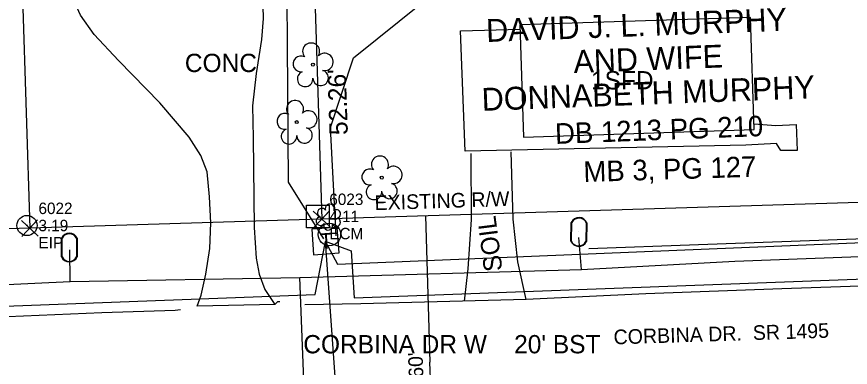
# Model space of a CAD drawing. Extents: x 3040896 to 3051146, y 687568 to 732976.
# Drawn here: x 3050117.3 to 3050299.5, y 692742.3 to 692819 of the extents above; entities that cross this region are included whole.
import ezdxf

# ---------------------------------------------------------------- set-up
doc = ezdxf.new("R2010")
doc.units = 0
for name, color, linetype in [('Exist Building', 7, 'Continuous'), ('Exist Building Text', 7, 'Continuous'), ('Exist Other Culture Area Outline', 7, 'Continuous'), ('Exist Other Culture Fence Line', 7, 'Continuous'), ('Exist Property Corner CELL', 7, 'Continuous'), ('Exist Property Deed Book Text', 7, 'Continuous'), ('Exist Property Iron Pin CELL', 7, 'Continuous'), ('Exist Property Line', 7, 'Continuous'), ('Exist Property Line Text', 7, 'Continuous'), ('Exist Property Owner Text', 7, 'Continuous'), ('Exist Right of Way Line', 7, 'Continuous'), ('Exist Right of Way Line Text', 7, 'Continuous'), ('Exist Right of Way Width CELL', 7, 'Continuous'), ('Exist Roads Change in Surface', 7, 'Continuous'), ('Exist Roads EOP', 7, 'Continuous'), ('Exist Roads EOP Other', 7, 'Continuous'), ('Exist Roads EOP Other Text', 7, 'Continuous'), ('Exist Roads Soil', 7, 'Continuous'), ('Exist Roads Soil Text', 7, 'Continuous'), ('Exist Utilities Other Pole CELL', 7, 'Continuous'), ('Exist Utilities Power UG Cable', 7, 'Continuous'), ('Exist Utilities Power UG Cable SUE', 7, 'Continuous'), ('Exist Utilities Telephone Pedestal CELL', 7, 'Continuous'), ('Exist Utilities Telephone UG Cable', 7, 'Continuous'), ('Exist Utilities Water Meter CELL', 7, 'Continuous'), ('Exist Utilities Water UG Line SUE', 7, 'Continuous'), ('Exist Vegetation Shrub CELL', 7, 'Continuous'), ('Exist Vegetation Tree CELL', 7, 'Continuous'), ('Scratch_Level_1', 7, 'Continuous')]:
    doc.layers.add(name, color=color, linetype=linetype)

# ---------------------------------------------------------------- blocks, each defined once
blk = doc.blocks.new('EXIST PROPERTY IRON PIN')
at = {"layer": 'Exist Property Iron Pin CELL'}
for radius in [0.0441, 0.00141]:
    blk.add_circle((0, 0), radius, dxfattribs=at)

msp = doc.modelspace()

# ---------------------------------------------------------------- linework, layer by layer
at = {"layer": 'Exist Building'}
msp.add_lwpolyline([(3050228.09, 692792.61), (3050278.48, 692794.28), (3050277.67, 692818.8), (3050227.28, 692817.14)], close=True, dxfattribs=at)
at = {"layer": 'Exist Other Culture Area Outline'}
msp.add_lwpolyline([(3050278.44, 692795.53), (3050283.21, 692795.17), (3050287.67, 692795.37), (3050287.85, 692789.71), (3050284.26, 692789.67), (3050283.37, 692791.25), (3050276.64, 692790.89), (3050215.34, 692789.55), (3050214.3, 692815.89), (3050227.31, 692816.2)], dxfattribs=at)
at = {"layer": 'Exist Other Culture Fence Line'}
msp.add_lwpolyline([(3050360.01, 692772.31), (3050308.74, 692770.63), (3050266.31, 692769.08), (3050242.32, 692768.23)], dxfattribs=at)
at = {"layer": 'Exist Property Corner CELL'}
for p, q in [((3050183.98, 692774.71), (3050183.98, 692774.71)), ((3050120.2, 692772.71), (3050120.2, 692772.71))]:
    msp.add_line(p, q, dxfattribs=at)
for points in [[(3050182.15, 692776.42), (3050185.8, 692773), (3050183.98, 692774.71), (3050185.69, 692776.53), (3050182.26, 692772.88)], [(3050118.38, 692774.42), (3050122.02, 692771), (3050120.2, 692772.71), (3050121.91, 692774.53), (3050118.49, 692770.89)]]:
    msp.add_lwpolyline(points, dxfattribs=at)
at = {"layer": 'Exist Property Line'}
for p, q in [((3050115.29, 692929.49), (3050120.2, 692772.71)), ((3050182.34, 692826.95), (3050183.98, 692774.71))]:
    msp.add_line(p, q, dxfattribs=at)
at = {"layer": 'Exist Right of Way Line'}
msp.add_line((3050376.47, 692780.71), (3049418.57, 692750.74), dxfattribs=at)
at = {"layer": 'Exist Right of Way Width CELL'}
for p in [(3050206.63, 692775.4), (3050208.51, 692715.43)]:
    msp.add_line(p, (3050207.63, 692743.41), dxfattribs=at)
at = {"layer": 'Exist Roads Change in Surface'}
msp.add_lwpolyline([(3050174.84, 692756.61), (3050174.32, 692756.63), (3050173.72, 692756.01), (3050156.85, 692755.64)], dxfattribs=at)
at = {"layer": 'Exist Roads EOP'}
for points in [[(3050406.66, 692905.52), (3050406.95, 692901.68), (3050407.6, 692883.69), (3050409.18, 692843.23), (3050410.78, 692807.22), (3050411.43, 692782.79), (3050410.96, 692777.82), (3050410.15, 692774.77), (3050408.59, 692771.61), (3050406.35, 692768.4), (3050403.49, 692765.99), (3050401.26, 692764.47), (3050398.42, 692763.21), (3050394.9, 692762.24), (3050388.09, 692761.38), (3050374.38, 692761.22), (3050344.44, 692761.4), (3050337.88, 692761.26), (3050284.49, 692759.47), (3050254.78, 692758.33), (3050228.66, 692757.15), (3050192.53, 692756.15), (3050180.3, 692755.97)], [(3050153.16, 692754.84), (3050151.93, 692754.71), (3050135.98, 692754.2), (3050108.47, 692753.05), (3050077.07, 692752.08), (3050050.36, 692751.13)]]:
    msp.add_lwpolyline(points, dxfattribs=at)
at = {"layer": 'Exist Roads EOP Other'}
for points in [[(3050170.59, 692837.38), (3050171.01, 692823.91), (3050171.17, 692818.53), (3050170.82, 692813.98), (3050169.66, 692806.53), (3050168.85, 692799.43), (3050168.97, 692792.48), (3050169.2, 692772.84), (3050169.63, 692766.15), (3050170.34, 692762.69), (3050171.59, 692759.3), (3050173.72, 692756.01)], [(3050156.78, 692755.64), (3050157.63, 692758.05), (3050158.65, 692762.67), (3050159.57, 692768.3), (3050159.73, 692773.9), (3050159.46, 692779.59), (3050158.95, 692785.05), (3050157.59, 692788.58), (3050154.99, 692792.63), (3050148.64, 692800.13), (3050139.55, 692809.35), (3050134.3, 692815.02), (3050131.29, 692819.3), (3050129.92, 692822.31), (3050129.31, 692824.39), (3050128.93, 692828.99), (3050129.17, 692836.31)]]:
    msp.add_lwpolyline(points, dxfattribs=at)
at = {"layer": 'Exist Roads Soil'}
for points in [[(3050216.59, 692789.03), (3050216.61, 692774.58), (3050215.89, 692763.86), (3050215.12, 692756.77)], [(3050228.66, 692757.15), (3050226.82, 692765.33), (3050225.81, 692774.67), (3050225.34, 692789.39)]]:
    msp.add_lwpolyline(points, dxfattribs=at)
at = {"layer": 'Exist Utilities Other Pole CELL'}
msp.add_circle((3050185.66, 692771.32), 2.46, dxfattribs=at)
at = {"layer": 'Exist Utilities Power UG Cable'}
msp.add_lwpolyline([(3050185.87, 692794.75), (3050190.89, 692809.94), (3050206.06, 692822.13)], dxfattribs=at)
at = {"layer": 'Exist Utilities Power UG Cable SUE'}
msp.add_line((3050187.13, 692771.06), (3050185.87, 692794.75), dxfattribs=at)
msp.add_lwpolyline([(3050184.46, 692770.37), (3050176.69, 692782.78), (3050176.24, 692853.08)], dxfattribs=at)
at = {"layer": 'Exist Utilities Telephone Pedestal CELL'}
msp.add_line((3050184.73, 692769.91), (3050184.73, 692769.91), dxfattribs=at)
msp.add_lwpolyline([(3050182.21, 692766.9), (3050187.79, 692767.3), (3050187.39, 692772.88), (3050181.81, 692772.48), (3050182.21, 692766.9)], dxfattribs=at)
at = {"layer": 'Exist Utilities Telephone UG Cable'}
for points in [[(3050184.73, 692769.91), (3050190.43, 692767.78), (3050191.08, 692757.45), (3050322.32, 692762.36), (3050403.28, 692766.8), (3050403.28, 692784.34), (3050454.86, 692785.82), (3050459.99, 692782.47)], [(3050184.73, 692769.91), (3050187.45, 692764.83), (3050383.4, 692772.93), (3050456.22, 692776.73), (3050460.21, 692782.71)], [(3049614.79, 692753.61), (3049615.51, 692741.49), (3049748.91, 692744.34), (3049751.9, 692751.57), (3049754.38, 692743.94), (3050009.3, 692751.55), (3050011, 692763.16), (3050014.06, 692751.87), (3050182.53, 692758.21), (3050184.78, 692769.8)], [(3050220.23, 692599.76), (3050217.38, 692681.56), (3050191.22, 692680.13), (3050184.78, 692769.8)]]:
    msp.add_lwpolyline(points, dxfattribs=at)
at = {"layer": 'Exist Utilities Water Meter CELL'}
for p, q in [((3050240.16, 692771.88), (3050240.16, 692771.88)), ((3050128.84, 692768.47), (3050128.84, 692768.47))]:
    msp.add_line(p, q, dxfattribs=at)
for points in [[(3050238.41, 692769.88), (3050238.51, 692773.98)], [(3050238.55, 692769.88), (3050238.65, 692773.98)], [(3050241.77, 692773.88), (3050241.67, 692769.8)], [(3050241.91, 692773.87), (3050241.81, 692769.8)], [(3050127.14, 692766.44), (3050127.14, 692770.54)], [(3050127.28, 692766.44), (3050127.28, 692770.54)], [(3050130.41, 692770.51), (3050130.41, 692766.44)], [(3050130.54, 692770.51), (3050130.54, 692766.44)]]:
    msp.add_lwpolyline(points, dxfattribs=at)
for centre, radius, start, end in [((3050240.19, 692773.19), 1.86, 21.7809, 154.5822), ((3050240.19, 692773.17), 1.73, 23.9038, 152.3852), ((3050128.84, 692769.78), 1.86, 23.178, 155.9794), ((3050128.84, 692769.77), 1.73, 25.3009, 153.7824), ((3050240.13, 692770.59), 1.86, 202.2511, 334.9112), ((3050240.13, 692770.57), 1.73, 203.73, 333.4756), ((3050128.84, 692767.18), 1.86, 203.6483, 336.3084), ((3050128.84, 692767.17), 1.73, 205.1272, 334.8728)]:
    msp.add_arc(centre, radius, start, end, dxfattribs=at)
at = {"layer": 'Exist Utilities Water UG Line SUE'}
for points in [[(3050240.75, 692763.65), (3050240.16, 692770.65)], [(3050129.02, 692761.08), (3050128.98, 692767.95)], [(3050240.75, 692763.65), (3050274.26, 692765.47), (3050352.2, 692768.38)], [(3049895.66, 692751.19), (3049916.88, 692751.97), (3049940.17, 692752.92), (3050003.97, 692755.17), (3050129.02, 692761.08), (3050179.19, 692761.94), (3050240.75, 692763.65)], [(3050180.98, 692717.01), (3050179.19, 692761.94)]]:
    msp.add_lwpolyline(points, dxfattribs=at)
at = {"layer": 'Exist Vegetation Shrub CELL'}
msp.add_line((3050185.52, 692774.95), (3050185.52, 692774.95), dxfattribs=at)
for centre, radius, start, end in [((3050184.03, 692776.08), 0.968, 35.8908, 245.4216), ((3050185.74, 692776.99), 0.99, 334.8391, 200.4717), ((3050187.19, 692775.82), 0.929, 284.4567, 126.0861), ((3050183.72, 692774.25), 0.955, 95.1099, 327.9534), ((3050187.15, 692774.02), 0.937, 204.9913, 73.4601), ((3050185.39, 692773.27), 0.984, 151.2797, 21.387)]:
    msp.add_arc(centre, radius, start, end, dxfattribs=at)
at = {"layer": 'Exist Vegetation Tree CELL'}
for p, q in [((3050182.05, 692808.47), (3050182.05, 692808.47)), ((3050178.53, 692795.91), (3050178.53, 692795.91)), ((3050197.1, 692783.76), (3050197.1, 692783.76))]:
    msp.add_line(p, q, dxfattribs=at)
for centre in [(3050182.05, 692808.47), (3050178.53, 692795.91), (3050197.1, 692783.76)]:
    msp.add_circle(centre, 0.326, dxfattribs=at)
for centre, radius, start, end in [((3050181.67, 692811.34), 1.86, 330.1651, 219.7134), ((3050179.45, 692808.62), 1.73, 62.6636, 279.3457), ((3050184.6, 692809.05), 1.9, 257.1011, 134.1999), ((3050180.35, 692805.34), 1.69, 111.5671, 6.231), ((3050183.73, 692805.57), 1.7, 181.2822, 74.56), ((3050178.15, 692798.78), 1.86, 330.1651, 219.7134), ((3050175.93, 692796.06), 1.73, 62.6636, 279.3457), ((3050181.08, 692796.49), 1.9, 257.1011, 134.1999), ((3050176.83, 692792.79), 1.69, 111.5671, 6.231), ((3050180.21, 692793.01), 1.7, 181.2822, 74.56), ((3050196.71, 692786.63), 1.86, 330.1651, 219.7134), ((3050199.65, 692784.35), 1.9, 257.1011, 134.1999), ((3050194.49, 692783.91), 1.73, 62.6636, 279.3457), ((3050195.4, 692780.64), 1.69, 111.5671, 6.231), ((3050198.77, 692780.86), 1.7, 181.2822, 74.56)]:
    msp.add_arc(centre, radius, start, end, dxfattribs=at)
at = {"layer": 'Scratch_Level_1'}
msp.add_line((3050183.14, 692775.28), (3050183.14, 692775.28), dxfattribs=at)
msp.add_lwpolyline([(3050180.65, 692772.78), (3050180.65, 692777.77), (3050185.64, 692777.77), (3050185.64, 692772.78), (3050180.65, 692772.78)], dxfattribs=at)

# ---------------------------------------------------------------- block references
at = {"layer": 'Scratch_Level_1', "xscale": 50, "yscale": 50}
msp.add_blockref('EXIST PROPERTY IRON PIN', (3050119.6, 692773.3), dxfattribs=at)

# ---------------------------------------------------------------- texts
at = {"layer": 'Exist Building Text'}
msp.add_text('1SFD', height=4, rotation=0, dxfattribs=at).set_placement((3050242.81, 692803.05))
at = {"layer": 'Exist Property Deed Book Text'}
for s, rotation, p in [('DB 1213 PG 210', 2.18, (3050235.03, 692791.12)), ('MB 3, PG 127', 1.7925, (3050241.22, 692782.79))]:
    msp.add_text(s, height=4.5004, rotation=rotation, dxfattribs=at).set_placement(p)
at = {"layer": 'Exist Property Line Text'}
msp.add_text("52.26'", height=4, rotation=91.7925, dxfattribs=at).set_placement((3050189.69, 692793.13))
at = {"layer": 'Exist Property Owner Text'}
for s, height, p in [('DAVID J. L. MURPHY', 5.0005, (3050219.98, 692813.4)), ('AND WIFE', 5, (3050239.06, 692806.62)), ('DONNABETH MURPHY', 5.0005, (3050219.02, 692798.35))]:
    msp.add_text(s, height=height, rotation=2.18, dxfattribs=at).set_placement(p)
at = {"layer": 'Exist Right of Way Line Text'}
for s, p in [('EXISTING R/W', (3050195.57, 692776.65)), ('CORBINA DR.  SR 1495', (3050247.79, 692747.3))]:
    msp.add_text(s, height=3.2003, rotation=1.7925, dxfattribs=at).set_placement(p)
at = {"layer": 'Exist Right of Way Width CELL'}
msp.add_text("60'", height=3.2, rotation=91.7925, dxfattribs=at).set_placement((3050206.21, 692740.04))
at = {"layer": 'Exist Roads EOP Other Text'}
msp.add_text('CONC', height=4, dxfattribs=at).set_placement((3050154.08, 692806.84))
at = {"layer": 'Exist Roads Soil Text'}
msp.add_text('SOIL', height=4, rotation=97.3082, dxfattribs=at).set_placement((3050223.48, 692763.5))
msp.add_text("CORBINA DR W    20' BST", height=4, dxfattribs=at).set_placement((3050179.96, 692745.35))
at = {"layer": 'Exist Utilities Telephone Pedestal CELL'}
msp.add_text('T', height=3.42, rotation=4.0377, dxfattribs=at).set_placement((3050183.72, 692768.13))
at = {"layer": 'Scratch_Level_1'}
for s, p in [('6023', (3050185.64, 692777.78)), ('6022', (3050122.1, 692775.8)), ('4.11', (3050185.64, 692774.03)), ('3.19', (3050122.1, 692772.05)), ('ECM', (3050185.64, 692770.28)), ('EIP', (3050122.1, 692768.3))]:
    msp.add_text(s, height=2.5, dxfattribs=at).set_placement(p)

doc.saveas('drawing.dxf')
